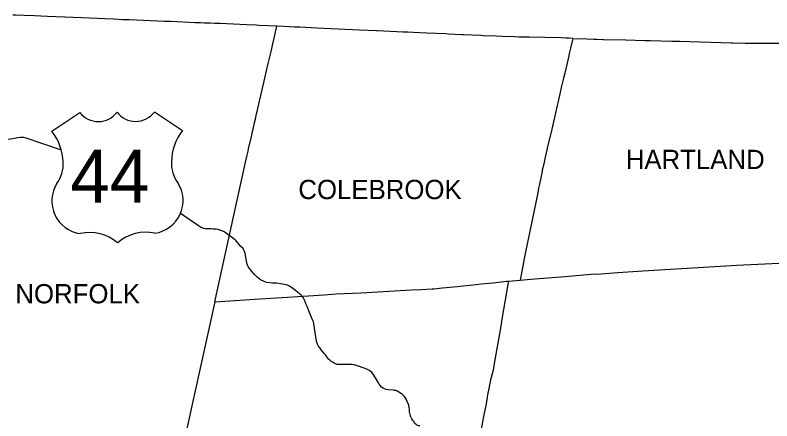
# Model space of a CAD drawing. Extents: x 0 to 2603, y -226 to 830.
# Drawn here: x 107.7 to 160.6, y 676.8 to 705.2 of the extents above; entities that cross this region are included whole.
import ezdxf

# ---------------------------------------------------------------- set-up
doc = ezdxf.new("R2010")
doc.units = 0
for name, color, linetype in [('CT_TSH_Map_Town_Limits', 7, 'Continuous'), ('CT_TSH_Map_Town_Text', 7, 'Continuous'), ('CT_TSH_Map_US_and_State_Routes', 7, 'Continuous')]:
    doc.layers.add(name, color=color, linetype=linetype)

msp = doc.modelspace()

# ---------------------------------------------------------------- linework, layer by layer
at = {"layer": 'CT_TSH_Map_Town_Limits'}
for points in [[(125.968, 704.402), (125.38, 704.43), (124.739, 704.458), (124.525, 704.465), (123.874, 704.492), (121.992, 704.578), (121.625, 704.591), (121.3, 704.603), (120.911, 704.619), (120.624, 704.635), (120.262, 704.647), (118.55, 704.723), (118.108, 704.739), (115.662, 704.837), (115.155, 704.856), (114.584, 704.884), (113.921, 704.908), (112.298, 704.978), (111.141, 705.026), (109.906, 705.08), (109.441, 705.097), (109.016, 705.116), (108.251, 705.15), (107.704, 705.166), (107.487, 705.175)], [(121.633, 685.104), (123.699, 694.555), (123.727, 694.676), (123.866, 695.279), (123.96, 695.657), (123.987, 695.805), (124.211, 696.766), (124.27, 697.039), (124.309, 697.191), (124.405, 697.627), (124.473, 697.899), (124.528, 698.157), (124.574, 698.347), (124.586, 698.421), (124.761, 699.155), (124.785, 699.252), (125.125, 700.75), (125.182, 700.975), (125.367, 701.782), (125.562, 702.631), (125.968, 704.402)], [(146.686, 703.546), (146.408, 703.557), (146.211, 703.567), (145.873, 703.574), (143.642, 703.624), (142.912, 703.641), (142.625, 703.65), (141.776, 703.678), (141.316, 703.695), (140.41, 703.729), (140.249, 703.744), (139.043, 703.802), (138.924, 703.804), (137.965, 703.85), (137.795, 703.862), (136.464, 703.923), (135.508, 703.967), (135.152, 703.979), (134.816, 703.993), (133.008, 704.075), (132.955, 704.078), (131.765, 704.132), (128.777, 704.274), (127.572, 704.329), (127.241, 704.343), (126.428, 704.38), (125.968, 704.402)], [(146.686, 703.546), (146.532, 702.867), (146.441, 702.498), (146.405, 702.331), (146.191, 701.42), (146.125, 701.121), (146.039, 700.772), (146.001, 700.585), (145.886, 700.098), (145.764, 699.559), (145.641, 699.029), (145.593, 698.849), (145.453, 698.213), (145.328, 697.706), (145.264, 697.411), (145.165, 696.991), (145.141, 696.893), (144.951, 696.063), (144.832, 695.542), (144.757, 695.226), (144.678, 694.875), (144.582, 694.475), (144.552, 694.314), (144.534, 694.235), (144.446, 693.776), (144.355, 693.342), (144.294, 693.07), (144.232, 692.734), (143.342, 688.363), (142.996, 686.625)], [(146.686, 703.546), (147.669, 703.509), (148.169, 703.495), (148.284, 703.494), (148.382, 703.487), (148.818, 703.474), (148.856, 703.476), (150.394, 703.436), (151.732, 703.41), (151.873, 703.405), (152.111, 703.399), (153.63, 703.359), (153.727, 703.351), (154.105, 703.341), (154.151, 703.343), (157.805, 703.232), (157.908, 703.229), (158.756, 703.212), (158.875, 703.208), (159.358, 703.21), (159.993, 703.218), (161.43, 703.221)], [(142.996, 686.625), (143.737, 686.68), (146.161, 686.881), (148.236, 687.058), (148.363, 687.05), (149.836, 687.146), (151.592, 687.263), (158.177, 687.659), (162.094, 687.866), (167.819, 688.161)], [(121.633, 685.104), (124.425, 685.282), (125.548, 685.362), (126.35, 685.413), (129.281, 685.601), (130.13, 685.65), (131.847, 685.743), (132.264, 685.762), (132.647, 685.786), (135.405, 685.932), (136.092, 685.968), (136.848, 686.006), (136.956, 686.008), (137.575, 686.071), (138.599, 686.18), (139.926, 686.314), (140.269, 686.353), (141.116, 686.44), (142.044, 686.542), (142.198, 686.552)], [(142.198, 686.552), (142.15, 686.309), (141.745, 684.019), (141.62, 683.255), (141.187, 680.773), (141.113, 680.321), (140.913, 679.551), (140.896, 679.495), (140.856, 679.291), (140.811, 679.034), (140.725, 678.584), (140.613, 677.959), (140.441, 677.067), (140.378, 676.703), (140.137, 675.45), (139.965, 674.513), (139.87, 673.997), (139.728, 673.254), (139.696, 673.043), (139.23, 670.666), (139.03, 669.643), (138.929, 669.148), (138.837, 668.643), (138.715, 668.03)], [(142.198, 686.552), (142.996, 686.625)], [(121.633, 685.104), (119.215, 674.224)]]:
    msp.add_lwpolyline(points, dxfattribs=at)
at = {"layer": 'CT_TSH_Map_US_and_State_Routes'}
for p, q in [((110.218, 697.051), (112.171, 698.367)), ((117.404, 698.398), (119.367, 697.093)), ((110.219, 697.053), (110.218, 697.051)), ((123.044, 689.443), (122.427, 689.918)), ((123.111, 689.391), (123.044, 689.443)), ((123.457, 688.986), (123.111, 689.391)), ((123.844, 687.968), (123.829, 688.086)), ((127.275, 685.885), (127.001, 686.097)), ((127.432, 685.762), (127.275, 685.885)), ((134.145, 678.909), (133.757, 678.935)), ((135.239, 677.717), (135.235, 677.744)), ((135.245, 677.668), (135.239, 677.717))]:
    msp.add_line(p, q, dxfattribs=at)
for points in [[(110.887, 695.715), (108.419, 696.564), (108.235, 696.596), (108.013, 696.603), (107.847, 696.582), (107.6, 696.532), (107.347, 696.49), (107.113, 696.461)], [(120.785, 690.263), (120.616, 690.338), (120.494, 690.413), (119.226, 691.286)], [(121.589, 690.196), (121.5, 690.196), (121.342, 690.203), (121.165, 690.203), (120.968, 690.22), (120.857, 690.245), (120.785, 690.263)], [(122.427, 689.918), (122.239, 690.025), (122.042, 690.105), (121.856, 690.156), (121.716, 690.181), (121.589, 690.196)], [(123.829, 688.086), (123.809, 688.215), (123.787, 688.36), (123.751, 688.508), (123.693, 688.669), (123.606, 688.824), (123.457, 688.986)], [(123.98, 687.54), (123.932, 687.62), (123.883, 687.749), (123.844, 687.968)], [(125.977, 686.397), (125.822, 686.405), (125.661, 686.412), (125.478, 686.43), (125.253, 686.466), (125.031, 686.541), (124.83, 686.648), (124.594, 686.831), (124.404, 687.014), (124.247, 687.197), (123.98, 687.54)], [(127.001, 686.097), (126.953, 686.138), (126.892, 686.182), (126.814, 686.227), (126.72, 686.263), (126.377, 686.333), (126.094, 686.383), (125.977, 686.397)], [(128.263, 684.354), (128.086, 684.779), (128.005, 684.972), (127.949, 685.118), (127.865, 685.313), (127.818, 685.397), (127.744, 685.502), (127.676, 685.571), (127.589, 685.648), (127.508, 685.704), (127.432, 685.762)], [(128.723, 682.477), (128.695, 682.661), (128.629, 683.086), (128.576, 683.428), (128.532, 683.706), (128.475, 683.842), (128.362, 684.114), (128.263, 684.354)], [(128.851, 682.064), (128.838, 682.08), (128.807, 682.147), (128.76, 682.263), (128.736, 682.373), (128.723, 682.477)], [(128.897, 681.989), (128.866, 682.032), (128.851, 682.064)], [(129.106, 681.722), (129.01, 681.85), (128.897, 681.989)], [(129.413, 681.329), (129.373, 681.382), (129.287, 681.491), (129.106, 681.722)], [(130.889, 680.723), (130.718, 680.717), (130.572, 680.719), (130.354, 680.708), (130.203, 680.723), (130.088, 680.761), (129.987, 680.805), (129.869, 680.868), (129.78, 680.931), (129.683, 681.007), (129.617, 681.068), (129.55, 681.159), (129.482, 681.242), (129.413, 681.329)], [(131.937, 680.506), (131.758, 680.57), (131.534, 680.65), (131.373, 680.691), (131.222, 680.713), (131.067, 680.725), (130.889, 680.723)], [(133.757, 678.935), (133.63, 678.961), (133.504, 679.013), (133.415, 679.066), (133.309, 679.135), (133.208, 679.237), (133.141, 679.329), (133.09, 679.434), (132.873, 679.773), (132.704, 680.036), (132.611, 680.144), (132.479, 680.266), (132.313, 680.369), (132.143, 680.437), (131.937, 680.506)], [(134.396, 678.854), (134.351, 678.871), (134.306, 678.883), (134.216, 678.901), (134.145, 678.909)], [(134.649, 678.694), (134.488, 678.8), (134.44, 678.838), (134.396, 678.854)], [(134.834, 678.551), (134.795, 678.588), (134.715, 678.652), (134.649, 678.694)], [(135.086, 678.129), (135.021, 678.277), (134.956, 678.397), (134.905, 678.471), (134.834, 678.551)], [(135.235, 677.744), (135.217, 677.821), (135.202, 677.869), (135.086, 678.129)], [(135.298, 677.217), (135.264, 677.397), (135.246, 677.575), (135.245, 677.668)], [(135.42, 676.906), (135.39, 676.945), (135.37, 676.978), (135.342, 677.033), (135.324, 677.09), (135.32, 677.133), (135.307, 677.179), (135.298, 677.217)], [(135.977, 676.419), (135.934, 676.42), (135.89, 676.427), (135.845, 676.439), (135.797, 676.46), (135.755, 676.487), (135.717, 676.517), (135.658, 676.57), (135.615, 676.617), (135.582, 676.667), (135.555, 676.714), (135.492, 676.804), (135.42, 676.906)]]:
    msp.add_lwpolyline(points, dxfattribs=at)
for centre, radius, start, end in [((113.472, 699.353), 1.632, 217.1377, 323.3979), ((116.09, 699.365), 1.632, 217.1377, 323.3979), ((107.292, 694.755), 3.722, 1.8086, 38.1428), ((122.312, 694.825), 3.722, 142.3929, 178.7271), ((108.784, 694.731), 2.232, 323.1742, 3.6193), ((120.82, 694.787), 2.232, 176.9164, 217.3614), ((112.526, 692.168), 2.308, 147.9382, 262.1377), ((117.102, 692.189), 2.308, 278.3979, 32.5975), ((112.877, 686.947), 3.009, 49.6665, 102.7966), ((116.8, 686.965), 3.009, 77.739, 130.8691)]:
    msp.add_arc(centre, radius, start, end, dxfattribs=at)

# ---------------------------------------------------------------- texts
at = {"layer": 'CT_TSH_Map_Town_Text'}
for s, p in [('HARTLAND', (150.394, 694.397)), ('COLEBROOK', (127.475, 692.293)), ('NORFOLK', (107.666, 684.994))]:
    msp.add_text(s, height=1.35, dxfattribs=at).set_placement(p)
at = {"layer": 'CT_TSH_Map_US_and_State_Routes'}
msp.add_text('44', height=3.7137, dxfattribs=at).set_placement((111.519, 692.051))

doc.saveas('drawing.dxf')
